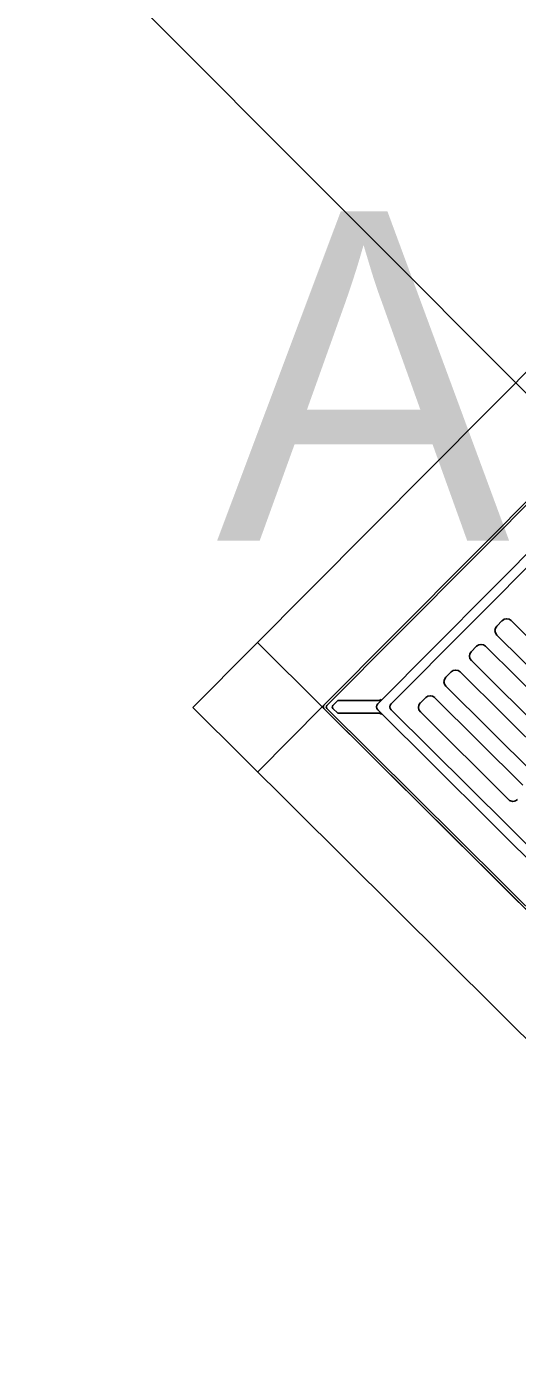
# Model space of a CAD drawing. Extents: x 2252703 to 2264864, y 13787568 to 13790989.
# Drawn here: x 2253107.87 to 2253110.55, y 13788852.05 to 13788859.3 of the extents above; entities that cross this region are included whole.
import ezdxf

# ---------------------------------------------------------------- set-up
doc = ezdxf.new("R2010")
doc.units = 0
for name, color, linetype in [('D_DRAIN_NOTES_1', 7, 'Continuous'), ('D_INLET_1', 7, 'Continuous'), ('D_PIPES_1', 7, 'Continuous')]:
    doc.layers.add(name, color=color, linetype=linetype)

msp = doc.modelspace()

# ---------------------------------------------------------------- linework, layer by layer
at = {"layer": 'D_INLET_1'}
for p, q in [((2253112.3021, 13788859.1207), (2253108.7768, 13788855.5749)), ((2253112.3042, 13788858.4136), (2253109.4839, 13788855.577)), ((2253109.5091, 13788855.5852), (2253110.9028, 13788856.9869)), ((2253109.787, 13788855.5942), (2253111.038, 13788856.8525)), ((2253109.8606, 13788855.5944), (2253111.0749, 13788856.8158)), ((2253110.467, 13788856.0486), (2253110.4378, 13788856.0192)), ((2253110.9976, 13788855.5699), (2253110.516, 13788856.0487)), ((2253110.9195, 13788855.4913), (2253110.4379, 13788855.9701)), ((2253109.4839, 13788855.577), (2253109.1294, 13788855.9295)), ((2253110.3277, 13788855.9085), (2253110.2985, 13788855.8791)), ((2253110.8584, 13788855.4299), (2253110.3768, 13788855.9087)), ((2253110.7802, 13788855.3513), (2253110.2986, 13788855.8301)), ((2253110.1885, 13788855.7684), (2253110.1592, 13788855.739)), ((2253110.7191, 13788855.2898), (2253110.2375, 13788855.7686)), ((2253110.641, 13788855.2112), (2253110.1594, 13788855.69)), ((2253109.5418, 13788855.5853), (2253109.5683, 13788855.6119)), ((2253109.7905, 13788855.6125), (2253109.5683, 13788855.6119)), ((2253110.02, 13788855.599), (2253110.0492, 13788855.6284)), ((2253110.0982, 13788855.6285), (2253110.5798, 13788855.1497)), ((2253108.7768, 13788855.5749), (2253112.3226, 13788852.0496)), ((2253109.4839, 13788855.577), (2253109.1314, 13788855.2224)), ((2253109.4839, 13788855.577), (2253112.3205, 13788852.7567)), ((2253110.9028, 13788854.167), (2253109.4928, 13788855.5688)), ((2253110.9109, 13788854.1752), (2253109.5092, 13788855.5689)), ((2253109.5685, 13788855.5425), (2253109.5419, 13788855.569)), ((2253109.5685, 13788855.5425), (2253109.7907, 13788855.5432)), ((2253111.0454, 13788854.3105), (2253109.7871, 13788855.5615)), ((2253111.0821, 13788854.3474), (2253109.8607, 13788855.5617)), ((2253110.5017, 13788855.0711), (2253110.0201, 13788855.5499))]:
    msp.add_line(p, q, dxfattribs=at)
for centre, radius, start, end in [((2253110.4916, 13788856.0241), 0.0347, 45.16572, 135.16572), ((2253110.4624, 13788855.9947), 0.0347, 135.16572, 225.16572), ((2253110.3231, 13788855.8547), 0.0347, 135.16572, 225.16572), ((2253110.3523, 13788855.8841), 0.0347, 45.16572, 135.16572), ((2253110.1838, 13788855.7146), 0.0347, 135.16572, 225.16572), ((2253110.2131, 13788855.744), 0.0347, 45.16572, 135.16572), ((2253109.8034, 13788855.5779), 0.0231, 135.16572, 225.16572), ((2253109.7904, 13788855.6357), 0.0231, 270.16572, 315.16572), ((2253109.877, 13788855.5781), 0.0231, 135.16572, 225.16572), ((2253110.0445, 13788855.5745), 0.0347, 135.16572, 225.16572), ((2253110.0738, 13788855.6039), 0.0347, 45.16572, 135.16572), ((2253109.501, 13788855.577), 0.0116, 135.16572, 225.16572), ((2253109.5173, 13788855.5771), 0.0116, 135.16572, 225.16572), ((2253109.55, 13788855.5772), 0.0116, 135.16572, 225.16572), ((2253109.7908, 13788855.5201), 0.0231, 45.16572, 90.16572), ((2253110.5261, 13788855.0957), 0.0347, 225.16572, 315.16572)]:
    msp.add_arc(centre, radius, start, end, dxfattribs=at)
at = {"layer": 'D_PIPES_1'}
msp.add_line((2253110.894, 13788856.9953), (2253098.1805, 13788869.7388), dxfattribs=at)

# ---------------------------------------------------------------- texts
at = {"layer": 'D_DRAIN_NOTES_1'}
msp.add_text('A12C', height=1.8, dxfattribs=at).set_placement((2253108.9046, 13788856.4851))

doc.saveas('drawing.dxf')
